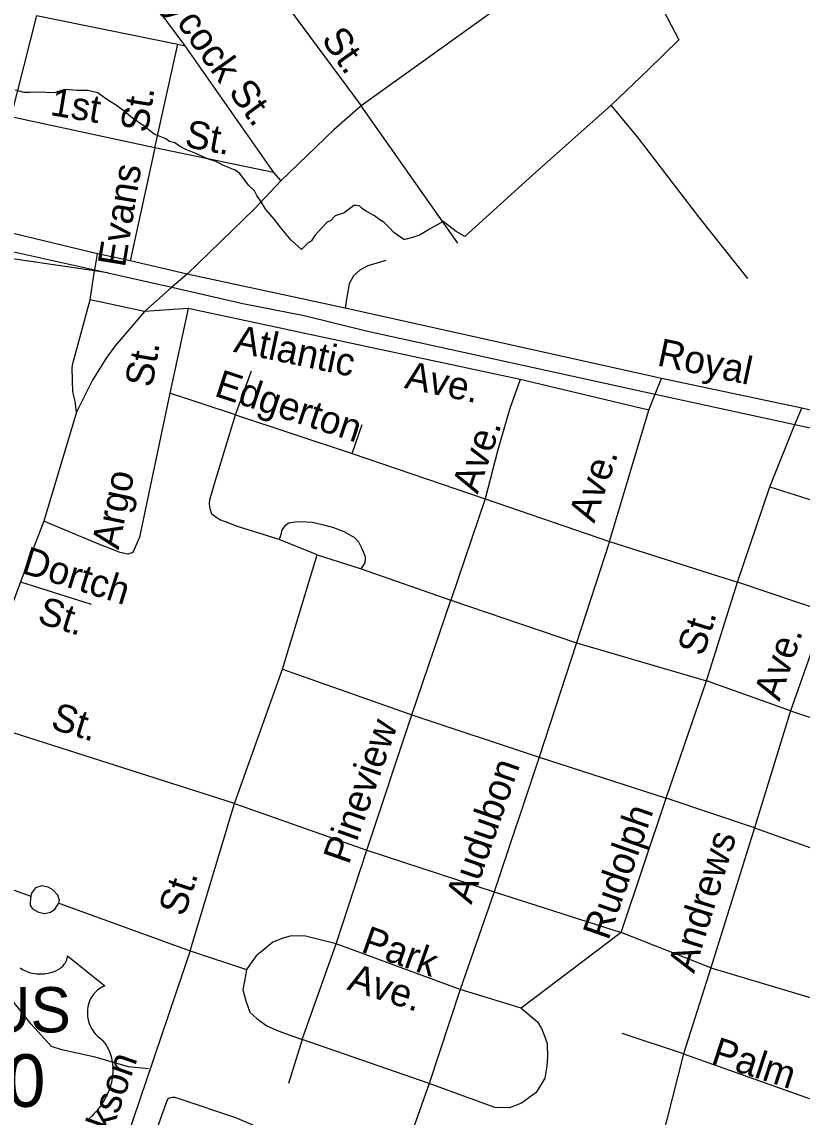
# Model space of a CAD drawing. Extents: x 2260773 to 2342389, y 552869 to 618546.
# Drawn here: x 2303781 to 2306454, y 595577 to 599328 of the extents above; entities that cross this region are included whole.
import ezdxf

# ---------------------------------------------------------------- set-up
doc = ezdxf.new("R2010")
doc.units = 0
for name, color, linetype in [('Exist Hydrographic Misc Water Feature', 7, 'Continuous'), ('Exist Railroad Mainline', 7, 'Continuous'), ('Exist Railroad Siding', 7, 'Continuous'), ('Exist Road Non-System Type 51', 7, 'Continuous'), ('Exist Road Non-System Type 51 Label', 7, 'Continuous'), ('Exist Road Primary US Shield CELL', 7, 'Continuous'), ('Exist Road Primary US Shield Number Label', 7, 'Continuous'), ('Exist Road Secondary Type 51 Attributed', 7, 'Continuous'), ('Exist Road Secondary Type 51 Label', 7, 'Continuous'), ('Exist Road Secondary Type 51 Undivided 4 Lane Attributed', 7, 'Continuous')]:
    doc.layers.add(name, color=color, linetype=linetype)

msp = doc.modelspace()

# ---------------------------------------------------------------- linework, layer by layer
at = {"layer": 'Exist Hydrographic Misc Water Feature'}
for points in [[(2305856.6, 599586.2), (2305941.7, 599439.2), (2306031.5, 599266.3), (2305926.9, 599163.2), (2305800, 599042)], [(2305800, 599042), (2305530.8, 598803.1), (2305298.9, 598592.7), (2305269.1, 598610.5), (2305224.6, 598644), (2305177.3, 598617.5), (2305157, 598605.1), (2305143.2, 598597.1), (2305119.4, 598588.9), (2305093.2, 598582.7), (2305089.3, 598582.5), (2305055.1, 598606.3), (2305037.2, 598626), (2305020.6, 598641.9), (2305007.1, 598649.6), (2304988.6, 598663.3), (2304968.3, 598675.3), (2304958.3, 598680.9), (2304946.4, 598688.7), (2304938.4, 598696.8), (2304920.3, 598700.4), (2304912.5, 598694.7), (2304884.5, 598674.1), (2304854.3, 598664.1), (2304838.9, 598647.8), (2304826.8, 598641.5), (2304806.9, 598621.4), (2304785.4, 598597), (2304771.5, 598577.2), (2304761.8, 598570.9), (2304738.3, 598548.6), (2304703.6, 598580.1), (2304669.2, 598621.8), (2304646.6, 598651.6), (2304616.5, 598685.3), (2304600.5, 598711.2), (2304586.1, 598732.9), (2304577.7, 598748.7), (2304557.6, 598768.7), (2304527.3, 598808.2), (2304519.5, 598814.3), (2304511.5, 598820), (2304471.1, 598835.7), (2304444.8, 598849.4), (2304416.7, 598858.9), (2304376.7, 598876.7), (2304342.5, 598890.4), (2304320.2, 598902.2), (2304304.4, 598914), (2304286.3, 598917.9), (2304273.8, 598927.5), (2304234, 598943.2), (2304199.8, 598970.7), (2304159.4, 598998.2), (2304131.5, 599021.9), (2304105.1, 599041.7), (2304082.7, 599055.6), (2304066.9, 599065.3), (2304040.5, 599085.1), (2304006.8, 599092.6), (2303970.5, 599092.4), (2303926.7, 599095.8), (2303890.8, 599085.3), (2303835, 599086.8), (2303808.5, 599086.4), (2303788.9, 599086.1), (2303758.3, 599093.9)], [(2306268.4, 598449.2), (2306104.1, 598655.1), (2305893.3, 598929), (2305800, 599042)], [(2304214.3, 595742.5), (2304146.3, 595749.9), (2304031.9, 595782.9), (2303917.8, 595807.4), (2303882, 595818.9), (2303812.6, 595896.2), (2303742.3, 595983.5)]]:
    msp.add_lwpolyline(points, dxfattribs=at)
at = {"layer": 'Exist Railroad Mainline'}
msp.add_line((2304075, 598468.7), (2304294.9, 598418.8), dxfattribs=at)
for points in [[(2302570.4, 598802.3), (2302871.7, 598735), (2303091.2, 598685.9), (2303638.8, 598565), (2304030.6, 598478.5), (2304075, 598468.7)], [(2304294.9, 598418.8), (2304538, 598363.6), (2304748.3, 598321.9), (2304960.9, 598270.3), (2305950.6, 598053.5), (2306429.5, 597948.6), (2306491.6, 597935), (2306716.2, 597886.4), (2307180.2, 597785.8), (2308144.5, 597577), (2309648, 597246.1), (2309708.2, 597232.8), (2310214.4, 597121.4), (2311623.2, 596798.7), (2311745.3, 596770.1), (2313214.2, 596430), (2313294.1, 596411.6), (2313449.1, 596375.8)]]:
    msp.add_lwpolyline(points, dxfattribs=at)
at = {"layer": 'Exist Railroad Siding'}
msp.add_lwpolyline([(2304075, 598468.7), (2304030.1, 598475.3), (2303756.7, 598515.2), (2303674.6, 598526.3), (2303628.4, 598535.2), (2303556.5, 598549.1), (2303342.2, 598592.7), (2303083.8, 598647.8)], dxfattribs=at)
at = {"layer": 'Exist Road Non-System Type 51'}
for p, q in [((2304460.2, 599693.4), (2304943.4, 599040.2)), ((2304165.9, 599480.8), (2304339.1, 599246.2)), ((2303830.7, 599350.1), (2303743.3, 599002.8)), ((2303830.7, 599350.1), (2304315.5, 599251)), ((2304236.8, 598896.5), (2304315.5, 599251)), ((2304315.5, 599251), (2304339.1, 599246.2)), ((2304339.1, 599246.2), (2304642.8, 598811.5)), ((2305273.9, 598570.5), (2304943.4, 599040.2)), ((2304236.8, 598896.5), (2303743.3, 599002.8)), ((2304236.8, 598896.5), (2304151.8, 598509.1)), ((2304642.8, 598811.5), (2304236.8, 598896.5)), ((2304642.8, 598811.5), (2304668, 598783.1)), ((2304030.6, 598478.5), (2304039.3, 598533)), ((2304014.2, 598376), (2304030.1, 598475.3)), ((2304030.1, 598475.3), (2304030.6, 598478.5)), ((2304200.6, 598336.5), (2304014.2, 598376)), ((2304350.1, 598346), (2304200.6, 598336.5)), ((2304350.1, 598346), (2304287.1, 598056.2)), ((2305488, 598103.5), (2304350.1, 598346)), ((2304512.2, 597982.2), (2304567.3, 598133.4)), ((2305928.7, 597997.9), (2305488, 598103.5)), ((2305950.6, 598053.5), (2305971.7, 598107.1)), ((2304512.2, 597982.2), (2304287.1, 598056.2)), ((2305928.7, 597997.9), (2305950.6, 598053.5)), ((2304512.2, 597982.2), (2304912, 597849.9)), ((2305794.1, 597548.1), (2305928.7, 597997.9)), ((2306429.5, 597948.6), (2306452.5, 598005.5)), ((2304912, 597849.9), (2304946.6, 597949.1)), ((2306343.3, 597735.5), (2306429.5, 597948.6)), ((2304912, 597849.9), (2305368.4, 597694)), ((2306232.4, 597409.5), (2306343.3, 597735.5)), ((2306343.3, 597735.5), (2306642.4, 597641)), ((2305368.4, 597694), (2305250.9, 597347)), ((2305368.4, 597694), (2305794.1, 597548.1)), ((2304792.9, 597502.9), (2304662.2, 597554.9)), ((2305794.1, 597548.1), (2305681.5, 597201.6)), ((2305794.1, 597548.1), (2306232.4, 597409.5)), ((2304674, 597110.8), (2304792.9, 597502.9)), ((2304792.9, 597502.9), (2304943.4, 597455.1)), ((2304943.4, 597455.1), (2305250.9, 597347)), ((2306126.1, 597070.9), (2306232.4, 597409.5)), ((2306533.8, 597307.2), (2306232.4, 597409.5)), ((2305116.3, 596954.9), (2305250.9, 597347)), ((2305250.9, 597347), (2305681.5, 597201.6)), ((2306533.8, 597307.2), (2306414.2, 596968.6)), ((2305681.5, 597201.6), (2305553, 596810)), ((2305681.5, 597201.6), (2306126.1, 597070.9)), ((2304509.1, 596651.4), (2304674, 597110.8)), ((2304674, 597110.8), (2305116.3, 596954.9)), ((2305988.2, 596669.8), (2306126.1, 597070.9)), ((2306414.2, 596968.6), (2306126.1, 597070.9)), ((2306414.2, 596968.6), (2306290.4, 596567.4)), ((2306414.2, 596968.6), (2306893.4, 596807.9)), ((2304509.1, 596651.4), (2303602.8, 596939.7)), ((2304962.5, 596491.2), (2305116.3, 596954.9)), ((2305116.3, 596954.9), (2305553, 596810)), ((2305553, 596810), (2305399.4, 596348.7)), ((2305553, 596810), (2305988.2, 596669.8)), ((2305834.6, 596209.6), (2305988.2, 596669.8)), ((2306290.4, 596567.4), (2305988.2, 596669.8)), ((2304357.8, 596147), (2304509.1, 596651.4)), ((2304509.1, 596651.4), (2304962.5, 596491.2)), ((2306290.4, 596567.4), (2306141.6, 596088.1)), ((2306290.4, 596567.4), (2306773, 596396.9)), ((2304857, 596170.3), (2304962.5, 596491.2)), ((2304962.5, 596491.2), (2305399.4, 596348.7)), ((2303461, 596457.7), (2303811.4, 596334.4)), ((2305399.4, 596348.7), (2305282.4, 596014.8)), ((2305399.4, 596348.7), (2305834.6, 596209.6)), ((2303907.7, 596309.5), (2304357.8, 596147)), ((2305834.6, 596209.6), (2305491.8, 595950.9)), ((2306141.6, 596088.1), (2305834.6, 596209.6)), ((2304357.8, 596147), (2304044.6, 595226.9)), ((2304357.8, 596147), (2304550.5, 596082.9)), ((2304741, 595843.2), (2304857, 596170.3)), ((2305282.4, 596014.8), (2304857, 596170.3)), ((2306141.6, 596088.1), (2306048.1, 595793.7)), ((2306141.6, 596088.1), (2306630.9, 595941.5)), ((2305282.4, 596014.8), (2305176, 595692.2)), ((2305491.8, 595950.9), (2305282.4, 596014.8)), ((2304741, 595843.2), (2304694.2, 595692.2)), ((2305176, 595692.2), (2304741, 595843.2)), ((2306048.1, 595793.7), (2305837, 595864.1)), ((2306048.1, 595793.7), (2305956.5, 595438.5)), ((2306048.1, 595793.7), (2306536.5, 595620.2)), ((2305176, 595692.2), (2305057.3, 595358.6))]:
    msp.add_line(p, q, dxfattribs=at)
for points in [[(2305028.1, 598510.9), (2304966.3, 598492.2), (2304938.5, 598478), (2304916.9, 598457.8), (2304902.1, 598430.2), (2304893.6, 598385.6), (2304888.1, 598347.7)], [(2303967.7, 597991.6), (2303963.7, 598029.4), (2303955.8, 598060.9), (2303953.4, 598141.6), (2303955.2, 598157.5), (2304014.2, 598376)], [(2305488, 598103.5), (2305452.6, 598004.2), (2305411.7, 597862.5), (2305368.4, 597694)], [(2304287.1, 598056.2), (2304183.3, 597563.3), (2304161.2, 597511.3), (2304143.9, 597505), (2304117.2, 597511.3), (2304038.5, 597541.2), (2303855.9, 597618.4)], [(2304662.2, 597554.9), (2304519.5, 597600), (2304478.1, 597615.8), (2304459.2, 597623.1), (2304444.9, 597631.2), (2304431.9, 597642), (2304426, 597659.9), (2304423.5, 597677.7), (2304424.6, 597692.8), (2304428.8, 597707.1), (2304443.5, 597754.4), (2304512.2, 597982.2)], [(2304943.4, 597455.1), (2304956.4, 597475.8), (2304958.3, 597487.9), (2304958.2, 597495.9), (2304945.8, 597525.8), (2304935.6, 597545.6), (2304921.6, 597561.5), (2304885.4, 597581), (2304849.2, 597594.7), (2304815, 597604.3), (2304775, 597613.9), (2304734.9, 597615.5), (2304716.9, 597615.2), (2304695.1, 597611.1), (2304683.2, 597602.8), (2304671.4, 597588.7), (2304667.4, 597572.8), (2304662.2, 597554.9)], [(2303776.4, 597410.5), (2304018, 597334.3)], [(2303907.7, 596309.5), (2303909.6, 596319.6), (2303903.4, 596337.6), (2303887.3, 596355.3), (2303871.1, 596365.1), (2303849.1, 596369), (2303827.2, 596362.7), (2303813.3, 596344.5), (2303811.4, 596334.4)], [(2303811.4, 596334.4), (2303809, 596312.5), (2303809, 596302.5), (2303817.1, 596290.6), (2303827.1, 596284.6), (2303837.3, 596278.8), (2303859.3, 596274.9), (2303879.1, 596279.1), (2303893.1, 596289.3), (2303907.7, 596309.5)], [(2304857, 596170.3), (2304752.3, 596196.5), (2304704.8, 596198.1), (2304678.7, 596191.6), (2304641, 596176.8), (2304605.9, 596147.6), (2304584, 596129.3), (2304568.2, 596109.3), (2304550.5, 596082.9)], [(2304550.5, 596082.9), (2304544.8, 596048.9), (2304537.3, 596013), (2304547.6, 595975), (2304562.2, 595937.2), (2304586.3, 595913.5), (2304620.5, 595889.9), (2304658.8, 595872.3), (2304741, 595843.2)], [(2305491.8, 595950.9), (2305547.4, 595903.4), (2305560.5, 595880.5), (2305570.3, 595857.6), (2305580.2, 595829.8), (2305581.2, 595784.2), (2305579.5, 595752.3), (2305572, 595710.2), (2305542.5, 595662), (2305493, 595625.4), (2305451.1, 595608.9), (2305401.2, 595610.4), (2305176, 595692.2)], [(2304475.9, 595082.6), (2304601.4, 595441.8), (2304607, 595471.9), (2304608.8, 595495.9), (2304604.6, 595515.8), (2304590.4, 595535.6), (2304570.2, 595551.4), (2304514, 595574.9), (2304323.4, 595638.8), (2304305.3, 595644.5), (2304297.3, 595644.6), (2304285.4, 595642.3), (2304279.4, 595638.2), (2304273.6, 595624.2), (2304215.4, 595459.6)]]:
    msp.add_lwpolyline(points, dxfattribs=at)
at = {"layer": 'Exist Road Primary US Shield CELL'}
msp.add_lwpolyline([(2303774.5, 596089), (2303783.2, 596083), (2303793.4, 596077.9), (2303798.5, 596075.7), (2303803.6, 596073.9), (2303810.2, 596071.9), (2303816.9, 596070.3), (2303823.6, 596069.1), (2303830.4, 596068.2), (2303837.4, 596067.6), (2303843.1, 596067.5), (2303850.1, 596067.5), (2303856.6, 596067.9), (2303863.2, 596068.7), (2303870.5, 596069.9), (2303876.3, 596071.2), (2303884.1, 596073.2), (2303891, 596075.8), (2303897.2, 596078.4), (2303905.2, 596082.6), (2303911.6, 596086.6), (2303916.3, 596090.4), (2303922, 596095.6), (2303927.3, 596101.7), (2303930.4, 596106.2), (2303932.6, 596110.9), (2303934.6, 596115.7), (2303935.9, 596120.9), (2303936.5, 596125.4), (2303936.6, 596129.2), (2304065.2, 596026.8), (2304062.2, 596025.6), (2304055.2, 596022.2), (2304049.7, 596018.9), (2304040.8, 596012.7), (2304037, 596009.3), (2304033.2, 596005.7), (2304029.7, 596001.9), (2304026.6, 595998.3), (2304022.9, 595993.2), (2304019.6, 595988), (2304016.3, 595982.3), (2304013.9, 595977.3), (2304010, 595967), (2304008.1, 595960.5), (2304006.9, 595954.9), (2304005.3, 595943.5), (2304005, 595938), (2304005, 595932.6), (2304005.3, 595926.9), (2304005.8, 595921.4), (2304006.8, 595915.7), (2304007.7, 595910.7), (2304009.3, 595904.6), (2304011.6, 595897.4), (2304014.4, 595890.5), (2304020.3, 595879.3), (2304027.8, 595867.9), (2304033.2, 595861.5), (2304038.5, 595856.1), (2304046.5, 595849.4), (2304050.8, 595845.6), (2304055.7, 595840.6), (2304063.7, 595831.3), (2304067, 595826.9), (2304070.3, 595822), (2304073.3, 595816.9), (2304076.4, 595811.4), (2304078.8, 595806.6), (2304083.3, 595795.6), (2304086.6, 595784.9), (2304088.2, 595779.2), (2304090.5, 595766.6), (2304091.5, 595760.4), (2304092.4, 595748.1), (2304092.5, 595733.2), (2304091.3, 595719.1), (2304088.7, 595702.6), (2304086.5, 595692.7), (2304083.1, 595681.2), (2304079.8, 595671.3), (2304074, 595656.6), (2304068.8, 595646), (2304062, 595633.5), (2304057.4, 595626), (2304052, 595617.9), (2304045.2, 595608.7), (2304037.3, 595598.8), (2304027.8, 595588.4), (2304020.1, 595580.7), (2304010.1, 595571.7)], dxfattribs=at)
at = {"layer": 'Exist Road Secondary Type 51 Attributed'}
msp.add_line((2304346.9, 598464.1), (2304294.9, 598418.8), dxfattribs=at)
for points in [[(2304346.9, 598464.1), (2304151.8, 598509.1), (2304039.3, 598533), (2303660, 598625.1), (2303191.8, 598726.9), (2302889.2, 598795.5), (2302719.8, 598839.3), (2302587.3, 598872.9), (2302225.3, 598962.7), (2301176, 599183.7)], [(2311551.8, 596862.6), (2310044.4, 597199.3), (2309723.4, 597271.2), (2309663.7, 597284.4), (2309238.8, 597378.3), (2308915.2, 597453.3), (2308478.8, 597544), (2307864.7, 597677.3), (2307192.2, 597843.6), (2306732.9, 597942), (2306452.5, 598005.5), (2305971.7, 598107.1), (2304888.1, 598347.7), (2304346.9, 598464.1)], [(2304294.9, 598418.8), (2304200.6, 598336.5), (2304099.9, 598218.4), (2304071.5, 598179.1), (2304024.3, 598103.5), (2303967.7, 597991.6), (2303855.9, 597618.4), (2303776.4, 597410.5), (2303602.8, 596939.7), (2303461, 596457.7), (2303344.5, 596106.8), (2303256.3, 595831.5), (2303153.4, 595526.8)]]:
    msp.add_lwpolyline(points, dxfattribs=at)
at = {"layer": 'Exist Road Secondary Type 51 Undivided 4 Lane Attributed'}
msp.add_lwpolyline([(2306887.2, 600412.8), (2306103.4, 599857.6), (2305519.5, 599454.4), (2304943.4, 599040.2), (2304849, 598957.9), (2304668, 598783.1), (2304578.3, 598687.9), (2304346.9, 598464.1)], dxfattribs=at)

# ---------------------------------------------------------------- texts
at = {"layer": 'Exist Road Non-System Type 51 Label'}
for s, rotation, p in [('Aycock', 305.4624, (2304222.3, 599446.5)), ('St.', 305.2101, (2304804, 599268)), ('St.', 306.3721, (2304485.7, 599087.5)), ('1st', 350.4192, (2303874.5, 599009.1)), ('St.', 81.0068, (2304211.5, 598945.6)), ('St.', 349.2489, (2304335.1, 598900.6)), ('Evans', 80.6924, (2304133.7, 598484.6)), ('Atlantic', 348.0523, (2304503.1, 598198.3)), ('St.', 79.9737, (2304226.6, 598073.1)), ('Edgerton', 341.7673, (2304436.3, 598048.2)), ('Ave.', 348.0523, (2305088.5, 598074.6)), ('Ave.', 71.0458, (2305342.1, 597708.6)), ('Ave.', 70.9238, (2305741.5, 597608.9)), ('Argo', 78.2672, (2304112, 597518.4)), ('Dortch', 342.6286, (2303775.1, 597442.1)), ('St.', 342.6286, (2303829.8, 597271.4)), ('St.', 72.2828, (2306115.2, 597152.4)), ('Ave.', 71.3725, (2306376.5, 596998.6)), ('St.', 342.7769, (2303875.5, 596908.7)), ('Pineview', 70.636, (2304900.4, 596439)), ('Audubon', 70.7749, (2305320.7, 596303.2)), ('Rudolph', 70.7315, (2305789.7, 596179.7)), ('Andrews', 72.8017, (2306083.6, 596067.2)), ('St.', 71.582, (2304336.5, 596260.9)), ('Park', 340.3655, (2304938.8, 596144.6)), ('Ave.', 342.0682, (2304892.1, 596015.6)), ('Palm', 341.901, (2306138, 595762.7)), ('Jackson', 70.6397, (2304023.4, 595337.8))]:
    msp.add_text(s, height=95, rotation=rotation, dxfattribs=at).set_placement(p)
at = {"layer": 'Exist Road Primary US Shield Number Label'}
for s, height, p in [('BUS', 155, (2303522.3, 595867.5)), ('70', 180, (2303593.7, 595612.6))]:
    msp.add_text(s, height=height, dxfattribs=at).set_placement(p)
at = {"layer": 'Exist Road Secondary Type 51 Label'}
msp.add_text('Royal', height=95, rotation=347.987, dxfattribs=at).set_placement((2305953.7, 598152))

doc.saveas('drawing.dxf')
